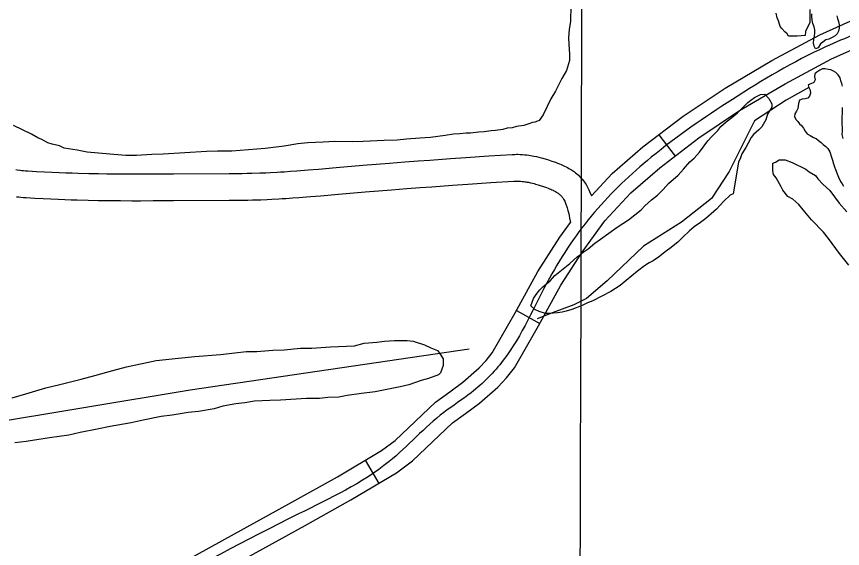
# Model space of a CAD drawing. Extents: x 3161564 to 3199464, y 849354 to 874788.
# Drawn here: x 3170363 to 3171288, y 855825 to 856421 of the extents above; entities that cross this region are included whole.
import ezdxf

# ---------------------------------------------------------------- set-up
doc = ezdxf.new("R2010")
doc.units = 0
for name, color, linetype in [('V-GRID-MAJR', 7, 'Continuous'), ('V-ROAD-CNTR', 7, 'Continuous'), ('V-SITE-VEGE', 7, 'Continuous'), ('V-TOPO-SHOR', 7, 'Continuous')]:
    doc.layers.add(name, color=color, linetype=linetype)

msp = doc.modelspace()

# ---------------------------------------------------------------- linework, layer by layer
at = {"layer": 'V-GRID-MAJR'}
msp.add_spline([(3170991.59, 854805.58), (3171010.11, 860866.15), (3171028.62, 866928.66), (3171047.14, 872991.21), (3171047.15, 872993.11)], degree=3, dxfattribs=at)
at = {"layer": 'V-ROAD-CNTR'}
for p, q in [((3171082.59, 856288.96), (3171100.74, 856265.07)), ((3170922.96, 856091.78), (3170949.26, 856077.36)), ((3170753.33, 855923.99), (3170768.62, 855898.18))]:
    msp.add_line(p, q, dxfattribs=at)
for points in [[(3171007.08, 856220.51), (3171030.12, 856245.47), (3171064.67, 856275.35), (3171109.94, 856309.75), (3171157.03, 856341.31), (3171209.27, 856372.31), (3171262.87, 856400.9), (3171296.86, 856416.14)], [(3170514.79, 855756.36), (3170686.08, 855850.79), (3170737.36, 855879.66), (3170788.65, 855910.04), (3170806.49, 855923.37), (3170851.34, 855966.13), (3170865.76, 855976.53), (3170881.66, 855988.02), (3170902.05, 856005.93), (3170911.78, 856016.33), (3170920.71, 856027.84), (3170947.75, 856074.61), (3170972.92, 856120.49), (3170996.55, 856157.31), (3171022.12, 856192.58), (3171051.02, 856223.88), (3171083.57, 856252.03), (3171127.39, 856285.32), (3171173.05, 856315.93), (3171224, 856346.16), (3171276.08, 856373.95), (3171309.03, 856388.72)], [(3170366.53, 856249.31), (3170368.86, 856249.02), (3170370.47, 856248.85), (3170372.98, 856248.63), (3170375.52, 856248.45), (3170385.12, 856247.89), (3170394.17, 856247.41), (3170402.65, 856247.01), (3170410.6, 856246.66), (3170418.06, 856246.37), (3170425.05, 856246.13), (3170431.6, 856245.93), (3170443.91, 856245.6), (3170454.68, 856245.38), (3170464.1, 856245.23), (3170472.34, 856245.13), (3170479.55, 856245.07), (3170492.2, 856245.01), (3170501.67, 856245.01), (3170515.9, 856245.07), (3170530.16, 856245.21), (3170538.54, 856245.29), (3170601, 856245.47), (3170608.72, 856245.55), (3170615.49, 856245.65), (3170621.41, 856245.76), (3170626.56, 856245.88), (3170635.6, 856246.15), (3170642.36, 856246.4), (3170647.4, 856246.62), (3170655.01, 856247.01), (3170658.78, 856247.24), (3170662.57, 856247.48), (3170669.93, 856247.99), (3170676.82, 856248.48), (3170689.77, 856249.48), (3170701.1, 856250.39), (3170720.96, 856252.07), (3170750.8, 856254.66), (3170765.76, 856255.94), (3170780.74, 856257.16), (3170797.92, 856258.51), (3170812.94, 856259.65), (3170826.1, 856260.62), (3170849.1, 856262.26), (3170866.36, 856263.45), (3170892.24, 856265.17), (3170918.18, 856266.84), (3170919.76, 856266.92), (3170921.35, 856266.98), (3170922.89, 856267), (3170924.44, 856266.99), (3170927.22, 856266.91), (3170929.87, 856266.76), (3170932.33, 856266.54), (3170934.62, 856266.29), (3170936.74, 856266), (3170938.73, 856265.69), (3170940.56, 856265.37), (3170942.32, 856265.04), (3170945.44, 856264.38), (3170948.2, 856263.73), (3170950.58, 856263.12), (3170952.68, 856262.54), (3170956.21, 856261.51), (3170958.9, 856260.67), (3170962.8, 856259.38), (3170966.7, 856258.02), (3170968.99, 856257.18), (3170971.18, 856256.34), (3170973.24, 856255.48), (3170975.19, 856254.63), (3170977.02, 856253.77), (3170978.74, 856252.92), (3170980.36, 856252.07), (3170981.87, 856251.23), (3170983.27, 856250.4), (3170984.59, 856249.57), (3170985.82, 856248.77), (3170986.96, 856247.98), (3170988.03, 856247.2), (3170989.08, 856246.4), (3170990.84, 856244.97), (3170992.41, 856243.59), (3170993.75, 856242.31), (3170994.91, 856241.13), (3170995.75, 856240.21)], [(3170362.08, 856249.96), (3170363.7, 856249.7), (3170366.81, 856249.27)], [(3170362.94, 856219.52), (3170365.49, 856219.21), (3170367.55, 856219), (3170370.57, 856218.72), (3170373.59, 856218.51), (3170383.46, 856217.93), (3170392.66, 856217.45), (3170401.29, 856217.04), (3170409.38, 856216.69), (3170416.96, 856216.39), (3170424.06, 856216.15), (3170430.74, 856215.94), (3170443.21, 856215.61), (3170454.13, 856215.38), (3170463.68, 856215.23), (3170472.04, 856215.13), (3170479.36, 856215.07), (3170492.13, 856215.01), (3170501.73, 856215.01), (3170516.1, 856215.07), (3170530.44, 856215.21), (3170538.72, 856215.29), (3170601.2, 856215.47), (3170609.09, 856215.55), (3170615.99, 856215.65), (3170622.04, 856215.77), (3170627.35, 856215.89), (3170636.61, 856216.16), (3170643.58, 856216.42), (3170648.83, 856216.66), (3170656.67, 856217.06), (3170660.63, 856217.29), (3170664.56, 856217.55), (3170672.04, 856218.06), (3170679.05, 856218.57), (3170692.13, 856219.57), (3170703.57, 856220.5), (3170723.52, 856222.18), (3170753.37, 856224.77), (3170768.25, 856226.04), (3170783.13, 856227.26), (3170800.22, 856228.6), (3170815.18, 856229.73), (3170828.27, 856230.69), (3170851.2, 856232.33), (3170868.39, 856233.51), (3170894.2, 856235.23), (3170919.94, 856236.89), (3170921.05, 856236.95), (3170922.07, 856236.98), (3170923.06, 856237), (3170923.95, 856237), (3170925.9, 856236.94), (3170927.68, 856236.84), (3170929.35, 856236.69), (3170930.94, 856236.51), (3170932.44, 856236.31), (3170933.86, 856236.09), (3170935.2, 856235.85), (3170936.42, 856235.62), (3170938.88, 856235.1), (3170941.01, 856234.6), (3170942.89, 856234.12), (3170944.52, 856233.67), (3170947.52, 856232.79), (3170949.72, 856232.11), (3170953.16, 856230.97), (3170956.6, 856229.77), (3170958.4, 856229.11), (3170960.03, 856228.48), (3170961.49, 856227.88), (3170962.82, 856227.3), (3170964.01, 856226.74), (3170965.09, 856226.2), (3170966.06, 856225.69), (3170966.93, 856225.21), (3170967.72, 856224.74), (3170968.42, 856224.31), (3170969.05, 856223.89), (3170969.63, 856223.49), (3170970.14, 856223.12), (3170970.54, 856222.82), (3170971.44, 856222.09), (3170972.11, 856221.49), (3170972.67, 856220.96), (3170973.12, 856220.5), (3170973.65, 856219.93)], [(3170996.03, 856239.89), (3170996.79, 856239.02), (3170998.13, 856237.35), (3170999.16, 856235.96), (3170999.95, 856234.82), (3171000.98, 856233.2), (3171001.97, 856231.51), (3171003.15, 856229.29), (3171004.17, 856227.22), (3171005.05, 856225.29), (3171007.08, 856220.51)], [(3170973.36, 856220.24), (3170973.76, 856219.78), (3170974.37, 856219.02), (3170974.74, 856218.52), (3170974.96, 856218.2), (3170975.38, 856217.56), (3170975.75, 856216.91), (3170976.45, 856215.61), (3170977.06, 856214.37), (3170977.59, 856213.19), (3170978.07, 856212.07), (3170978.49, 856211.01), (3170978.87, 856210), (3170979.19, 856209.09), (3170979.81, 856207.18), (3170980.3, 856205.52), (3170980.71, 856204.03), (3170981.04, 856202.73), (3170981.62, 856200.27), (3170982.02, 856198.44), (3170982.62, 856195.51), (3170983.59, 856190.54)], [(3170500.21, 855782.58), (3170671.48, 855876.99), (3170722.35, 855905.64), (3170771.98, 855935.03), (3170787.09, 855946.33), (3170832.12, 855989.27), (3170848.21, 856000.86), (3170862.93, 856011.5), (3170881.15, 856027.5), (3170888.92, 856035.81), (3170895.75, 856044.62), (3170921.61, 856089.33), (3170947.11, 856135.82), (3170971.76, 856174.23), (3170983.59, 856190.54)]]:
    msp.add_lwpolyline(points, dxfattribs=at)
msp.add_spline([(3174399.94, 857841.66), (3174296.93, 857801.4), (3174229.2, 857773.62), (3174127.46, 857719.2), (3174052.16, 857685.06), (3173961.17, 857632.69), (3173863.14, 857577.29), (3173775.71, 857514.54), (3173667.45, 857438.22), (3173583.49, 857382.19), (3173466.35, 857293.83), (3173326.4, 857196.79), (3173208.21, 857103.9), (3173124.86, 857039.72), (3173062.43, 856997.69), (3173002.89, 856961.44), (3172942.67, 856940.29), (3172702.79, 856854.83), (3172485.55, 856780.97), (3172303.01, 856726.42), (3172035.58, 856644.25), (3171830.5, 856588.83), (3171569.6, 856517.33), (3171436.98, 856474.5), (3171336.47, 856417.17), (3171269.48, 856387.43), (3171165.04, 856328.62), (3171074.12, 856263.69), (3171010.5, 856202.1), (3170960.01, 856128.15), (3170908.23, 856036.23), (3170872.29, 855999.76), (3170841.73, 855977.7), (3170780.31, 855922.54), (3170678.78, 855863.89), (3170336.88, 855673.91), (3170028.87, 855496.61), (3169695.41, 855304.91), (3169594.19, 855246.07), (3169533.35, 855211.92), (3169509.63, 855185.88), (3169432.59, 855099.93), (3169242.03, 854873.77), (3169195.15, 854813.12)], degree=3, dxfattribs=at)
at = {"layer": 'V-SITE-VEGE'}
for p, q in [((3171213.37, 856258.11), (3171217.34, 856260.94)), ((3171217.34, 856260.94), (3171224.18, 856260.78)), ((3171224.18, 856260.78), (3171231.92, 856257.66)), ((3171210.2, 856248.41), (3171210.41, 856257.2)), ((3171210.41, 856257.2), (3171213.37, 856258.11)), ((3171231.92, 856257.66), (3171247.39, 856250.45)), ((3171247.39, 856250.45), (3171251.22, 856247.43)), ((3171211.09, 856244.48), (3171210.2, 856248.41)), ((3171213.92, 856240.51), (3171211.09, 856244.48)), ((3171219.55, 856230.6), (3171213.92, 856240.51)), ((3171251.22, 856247.43), (3171257.96, 856243.35)), ((3171257.96, 856243.35), (3171260.8, 856239.38)), ((3171260.8, 856239.38), (3171266.52, 856233.37)), ((3171266.52, 856233.37), (3171274.17, 856226.35)), ((3171221.41, 856226.64), (3171219.55, 856230.6)), ((3171227.1, 856219.67), (3171221.41, 856226.64)), ((3171274.17, 856226.35), (3171284.58, 856212.42)), ((3171232.89, 856216.6), (3171227.1, 856219.67)), ((3171239.59, 856210.57), (3171232.89, 856216.6)), ((3171284.58, 856212.42), (3171293.14, 856202.44)), ((3171244.33, 856204.59), (3171239.59, 856210.57)), ((3171253.83, 856193.62), (3171244.33, 856204.59)), ((3171267.18, 856179.61), (3171253.83, 856193.62)), ((3171272.87, 856172.63), (3171267.18, 856179.61)), ((3171285.17, 856155.73), (3171272.87, 856172.63)), ((3171295.61, 856142.77), (3171285.17, 856155.73)), ((3170741.39, 856052.43), (3170752.45, 856055.33)), ((3170752.45, 856055.33), (3170766.41, 856056.47)), ((3170766.41, 856056.47), (3170775.14, 856057.63)), ((3170775.14, 856057.63), (3170786.19, 856058.2)), ((3170786.19, 856058.2), (3170800.73, 856058.18)), ((3170800.73, 856058.18), (3170807.13, 856057.6)), ((3170807.13, 856057.6), (3170819.93, 856053.51)), ((3170607.58, 856044.42), (3170620.38, 856046.15)), ((3170620.38, 856046.15), (3170632.02, 856046.14)), ((3170632.02, 856046.14), (3170650.05, 856047.29)), ((3170650.05, 856047.29), (3170662.85, 856047.85)), ((3170662.85, 856047.85), (3170680.89, 856049.58)), ((3170680.89, 856049.58), (3170693.68, 856049.57)), ((3170693.68, 856049.57), (3170714.63, 856051.29)), ((3170714.63, 856051.29), (3170741.39, 856052.43)), ((3170819.93, 856053.51), (3170826.9, 856050.01)), ((3170826.9, 856050.01), (3170834.46, 856047.1)), ((3170834.46, 856047.1), (3170836.79, 856044.19)), ((3170519.15, 856035.79), (3170544.17, 856038.67)), ((3170544.17, 856038.67), (3170562.78, 856040.39)), ((3170562.78, 856040.39), (3170591.29, 856042.69)), ((3170591.29, 856042.69), (3170607.58, 856044.42)), ((3170836.79, 856044.19), (3170840.85, 856037.78)), ((3170840.85, 856037.78), (3170840.84, 856030.22)), ((3170470.85, 856024.78), (3170485.98, 856028.84)), ((3170485.98, 856028.84), (3170519.15, 856035.79)), ((3170840.84, 856030.22), (3170837.93, 856022.08)), ((3170435.36, 856014.93), (3170450.49, 856018.98)), ((3170450.49, 856018.98), (3170470.85, 856024.78)), ((3170835.6, 856019.75), (3170824.54, 856015.69)), ((3170837.93, 856022.08), (3170835.6, 856019.75)), ((3170395.79, 856005.08), (3170411.5, 856009.13)), ((3170411.5, 856009.13), (3170435.36, 856014.93)), ((3170802.43, 856008.74), (3170792.54, 856006.42)), ((3170816.39, 856013.38), (3170802.43, 856008.74)), ((3170824.54, 856015.69), (3170816.39, 856013.38)), ((3170373.1, 855998.7), (3170395.79, 856005.08)), ((3170764.61, 856000.63), (3170749.48, 855998.9)), ((3170792.54, 856006.42), (3170764.61, 856000.63)), ((3170357.97, 855994.06), (3170373.1, 855998.7)), ((3170629.63, 855990.3), (3170618.58, 855988.56)), ((3170646.5, 855990.86), (3170629.63, 855990.3)), ((3170658.72, 855991.43), (3170646.5, 855990.86)), ((3170687.81, 855993.15), (3170658.72, 855991.43)), ((3170702.35, 855993.13), (3170687.81, 855993.15)), ((3170711.66, 855994.28), (3170702.35, 855993.13)), ((3170723.88, 855994.85), (3170711.66, 855994.28)), ((3170733.19, 855996.59), (3170723.88, 855994.85)), ((3170749.48, 855998.9), (3170733.19, 855996.59)), ((3170584.25, 855981.62), (3170566.79, 855978.73)), ((3170594.14, 855984.51), (3170584.25, 855981.62)), ((3170608.69, 855987.41), (3170594.14, 855984.51)), ((3170618.58, 855988.56), (3170608.69, 855987.41)), ((3170524.9, 855972.95), (3170504.54, 855968.9)), ((3170537.12, 855974.68), (3170524.9, 855972.95)), ((3170555.16, 855977.57), (3170537.12, 855974.68)), ((3170566.79, 855978.73), (3170555.16, 855977.57)), ((3170491.16, 855966), (3170467.88, 855961.96)), ((3170504.54, 855968.9), (3170491.16, 855966)), ((3170434.13, 855955.01), (3170421.33, 855952.11)), ((3170453.33, 855959.06), (3170434.13, 855955.01)), ((3170467.88, 855961.96), (3170453.33, 855959.06)), ((3170373.62, 855945.18), (3170360.83, 855943.45)), ((3170399.8, 855949.23), (3170373.62, 855945.18)), ((3170421.33, 855952.11), (3170399.8, 855949.23))]:
    msp.add_line(p, q, dxfattribs=at)
for points in [[(3170983.9, 856433.8), (3170983.6, 856415.73), (3170982, 856407.46), (3170981.34, 856397.7), (3170981.71, 856390.37), (3170982.5, 856379.13), (3170982.39, 856372.29), (3170979.27, 856361.12), (3170973.74, 856351.93), (3170966.67, 856337.89), (3170961.64, 856329.18), (3170953.04, 856311.26), (3170948.54, 856304.98), (3170946.57, 856304.04), (3170943.63, 856303.12), (3170941.18, 856302.67), (3170936.76, 856301.28), (3170931.36, 856299.41), (3170923.03, 856298.09)], [(3171251.91, 856429.31), (3171251.67, 856414.67), (3171247.1, 856404.49), (3171246.54, 856400.1), (3171237.74, 856399.27), (3171227.97, 856399.44), (3171226.55, 856401.9), (3171223.66, 856404.39), (3171220.3, 856407.87), (3171218.39, 856410.34), (3171216.54, 856416.72), (3171215.13, 856420.16), (3171214.24, 856425.06)], [(3170923.03, 856298.09), (3170918.13, 856296.7), (3170912.75, 856296.31), (3170907.84, 856294.92), (3170899.52, 856293.6), (3170894.63, 856293.19), (3170886.8, 856292.34), (3170880.94, 856291.96), (3170871.64, 856290.64), (3170866.75, 856290.73), (3170859.42, 856289.87), (3170852.57, 856289.5), (3170843.27, 856288.19), (3170826.63, 856286.03), (3170814.9, 856285.25), (3170799.75, 856284.04), (3170789.47, 856282.74), (3170774.82, 856282.5), (3170751.36, 856281.43), (3170739.15, 856281.14), (3170719.13, 856281.48), (3170706.42, 856280.71), (3170689.32, 856280.02), (3170678.07, 856278.75), (3170662.88, 856276.07), (3170641.36, 856273.5), (3170604.2, 856270.7), (3170588.08, 856270.48), (3170575.87, 856270.2), (3170526.99, 856267.11), (3170514.28, 856266.84), (3170497.17, 856265.66), (3170485.46, 856265.85), (3170467.41, 856267.13), (3170442.06, 856269.51), (3170430.86, 856271.65), (3170416.25, 856273.85), (3170410.92, 856276.38), (3170402.65, 856278.47), (3170397.8, 856280.02), (3170391.02, 856283.55), (3170386.66, 856285.57), (3170379.4, 856289.6), (3170359.54, 856299.21)]]:
    msp.add_lwpolyline(points, dxfattribs=at)
msp.add_lwpolyline([(3171165.93, 856222.73), (3171162.49, 856221.32), (3171155.54, 856214.6), (3171147.09, 856205.47), (3171135.19, 856194.92), (3171129.26, 856190.63), (3171122.34, 856185.86), (3171116.89, 856181.07), (3171108.96, 856173.88), (3171103.99, 856168.59), (3171095.08, 856161.41), (3171089.64, 856157.6), (3171081.73, 856151.38), (3171078.76, 856149.48), (3171076.29, 856147.57), (3171071.85, 856145.2), (3171066.43, 856141.87), (3171058.52, 856136.14), (3171046.14, 856125.61), (3171039.2, 856119.86), (3171028.84, 856113.2), (3171008.64, 856102.8), (3171002.74, 856100.45), (3170996.83, 856097.62), (3170985.04, 856092.93), (3170978.66, 856091.09), (3170974.25, 856090.18), (3170968.86, 856089.3), (3170960.55, 856088.46), (3170955.66, 856088.54), (3170948.37, 856090.62), (3170943.53, 856093.14), (3170939.21, 856097.12), (3170942.27, 856105.37), (3170945.28, 856109.71), (3170949.27, 856115.02), (3170952.75, 856118.38), (3170960.67, 856125.08), (3170966.15, 856131.34), (3170982.97, 856144.73), (3170991.4, 856152.4), (3170995.35, 856154.78), (3170998.82, 856158.14), (3171003.27, 856160.99), (3171010.69, 856167.22), (3171017.12, 856172), (3171035.9, 856185.35), (3171048.73, 856193.44), (3171062.6, 856204.93), (3171067.07, 856209.25), (3171074.5, 856215.96), (3171080.94, 856221.22), (3171087.39, 856227.46), (3171093.36, 856234.2), (3171104.27, 856243.78), (3171110.24, 856250.52), (3171117.21, 856258.7), (3171122.16, 856262.53), (3171128.13, 856269.26), (3171137.63, 856282.29), (3171142.1, 856287.1), (3171148.56, 856293.83), (3171152.05, 856298.16), (3171158, 856303.43), (3171164.43, 856308.21), (3171170.87, 856313.47), (3171176.33, 856319.24), (3171182.29, 856325), (3171185.76, 856327.88), (3171189.71, 856330.74), (3171196.61, 856334.04), (3171201.49, 856334.45), (3171205.81, 856329.49), (3171209.13, 856323.58), (3171209.06, 856319.67), (3171204.53, 856311.93), (3171202.48, 856305.62), (3171197.95, 856297.88), (3171194.48, 856294.52), (3171188.53, 856289.25), (3171186.03, 856285.87), (3171182.51, 856279.59), (3171179.99, 856274.74), (3171175.47, 856267.5), (3171173.93, 856263.13), (3171171.9, 856258.28)], close=True, dxfattribs=at)
at = {"layer": 'V-TOPO-SHOR'}
for points in [[(3171282.08, 856422.24), (3171282.75, 856419.2), (3171283.76, 856415.82), (3171284.6, 856412.27), (3171284.76, 856408.55), (3171284.09, 856405.01), (3171282.56, 856402.14), (3171280.36, 856399.94), (3171276.82, 856397.92), (3171273.1, 856396.23), (3171269.55, 856395.22), (3171266.34, 856392.69), (3171263.63, 856390.67), (3171261.1, 856386.28), (3171258.05, 856385.27), (3171256.53, 856388.31), (3171255.86, 856391.69), (3171256.37, 856396.08), (3171256.88, 856399.29), (3171257.22, 856403.34), (3171257.23, 856406.55), (3171256.72, 856409.93), (3171255.21, 856413.65), (3171254.53, 856417.36), (3171254.03, 856421.42), (3171253.87, 856424.63)], [(3171288.39, 856343.26), (3171287.72, 856346.3), (3171286.37, 856349.34), (3171285.69, 856352.72), (3171283.67, 856356.1), (3171280.97, 856358.64), (3171278.27, 856360.33), (3171275.23, 856361.52), (3171272.19, 856362.2), (3171269.15, 856362.71), (3171265.94, 856362.71), (3171263.07, 856361.36), (3171259.69, 856359.17), (3171257.32, 856357.31), (3171256.98, 856353.93), (3171257.65, 856350.55), (3171256.13, 856347.51), (3171253.09, 856346.16), (3171250.04, 856344.98), (3171250.55, 856341.78), (3171252.23, 856338.9), (3171252.4, 856335.69), (3171251.38, 856332.31), (3171249.69, 856329.78), (3171246.48, 856329.28), (3171243.1, 856328.77), (3171240.23, 856327.59), (3171239.04, 856324.05), (3171238.19, 856318.47), (3171237.01, 856315.43), (3171235.15, 856312.39), (3171234.64, 856309.36), (3171236.15, 856306.14), (3171238.18, 856303.61), (3171240.21, 856301.24), (3171242.57, 856299.21), (3171244.59, 856296.17), (3171246.45, 856292.96), (3171248.81, 856290.08), (3171252.02, 856288.05), (3171255.9, 856286.02), (3171258.94, 856284.67), (3171261.47, 856282.64), (3171264.51, 856280.27), (3171266.87, 856278.07), (3171269.58, 856275.7), (3171271.77, 856273.34), (3171274.13, 856269.62), (3171275.98, 856263.88), (3171277.16, 856260.49), (3171278.34, 856256.27), (3171279.52, 856253.06), (3171280.7, 856249.85), (3171282.56, 856245.12), (3171284.07, 856241.57), (3171286.27, 856236.67), (3171287.95, 856233.96), (3171289.64, 856231.26)], [(3171250.55, 856341.78), (3171225.26, 856327.55), (3171189.73, 856304.46), (3171161.31, 856247.62), (3171141.77, 856217.42), (3171108.02, 856190.77), (3171065.39, 856164.13), (3171024.53, 856125.05), (3171001.44, 856105.51), (3170987.23, 856098.4), (3170964.14, 856089.52), (3170946.37, 856082.41)], [(3171289.01, 856284.81), (3171288.17, 856289.04), (3171288.34, 856293.09), (3171288.52, 856297.14), (3171287.84, 856300.86), (3171287.85, 856304.58), (3171288.19, 856308.46), (3171288.36, 856313.02), (3171288.36, 856316.23), (3171288.54, 856319.44)], [(3170869.99, 856048.66), (3170557.35, 856002.48), (3170321.09, 855963.4), (3170198.52, 855933.2), (3170033.32, 855887.01), (3169789.96, 855782.21)]]:
    msp.add_lwpolyline(points, dxfattribs=at)

doc.saveas('drawing.dxf')
